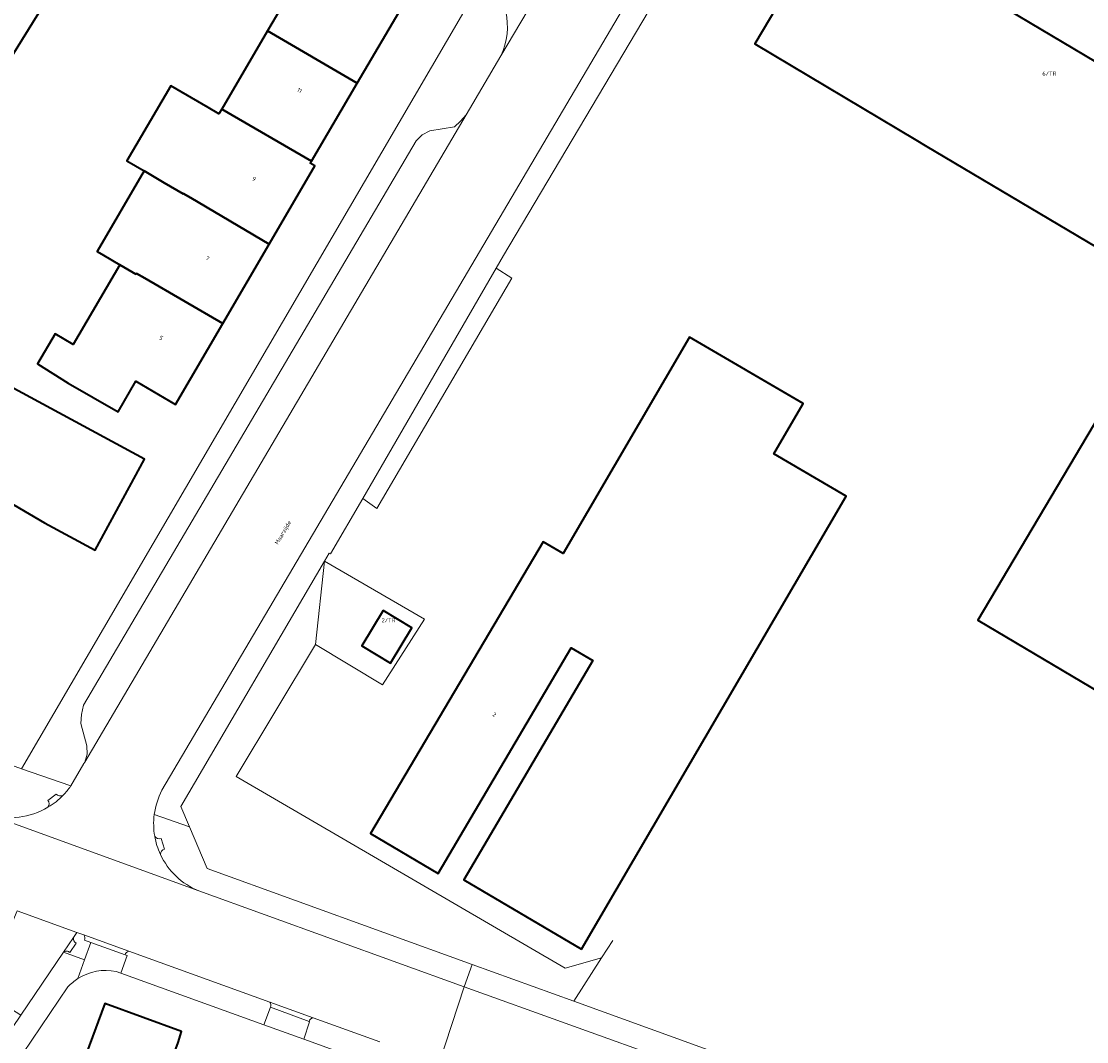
# Model space of a CAD drawing. Header units: metres. Extents: x 197700 to 204338, y 317132 to 325229.
# Tile 324 of 656: x 199656 to 199749, y 319636 to 319725. Entities that reach past the tile are written whole.
import ezdxf
from ezdxf.enums import TextEntityAlignment as Align

# ---------------------------------------------------------------- set-up
doc = ezdxf.new("R2010")
doc.units = ezdxf.units.M
for name, color, linetype, lineweight in [('B-WE-IE-TERREINAFSCHEIDING_KUNSTMATIG_HEKWERK-G', 20, 'IE-TERREINAFSCHEIDING-KUNSTMATIG', 18), ('B-WE-OG-BEBOUWING-GV', 7, 'Continuous', 35), ('B-WE-OG-BEBOUWING-T18', 10, 'Continuous', 18), ('B-WE-OG-TERREIN_ERF-GV', 7, 'Continuous', 18), ('B-WE-OG-TOPOGRAFIE-T18', 10, 'Continuous', 18), ('B-WE-VH-VERHARDING_ASFALT-GV', 252, 'Continuous', 18), ('B-WE-VH-VERHARDING_BETONSTRAATSTEEN-GV', 252, 'Continuous', 18), ('B-WE-VH-VERHARDING_GESLOTEN-GV', 252, 'Continuous', 18), ('B-WE-VH-VERHARDING_TEGEL-GV', 252, 'Continuous', 18)]:
    doc.layers.add(name, color=color, linetype=linetype, lineweight=lineweight)
doc.styles.add('NLCS-ISO-M200-T18', font='NLCS-ISO.ttf', dxfattribs={"height": 0.36})
doc.linetypes.add('IE-TERREINAFSCHEIDING-KUNSTMATIG', pattern='A,4,[82,NLCS.SHX,S=0.75,R=90,X=0,Y=0],4,-2', length=10)

msp = doc.modelspace()

# ---------------------------------------------------------------- linework, layer by layer
at = {"layer": 'B-WE-IE-TERREINAFSCHEIDING_KUNSTMATIG_HEKWERK-G'}
for points in [[(199707.88, 319645.264), (199706.905, 319643.735)], [(199706.905, 319643.735), (199704.502, 319639.968)]]:
    msp.add_lwpolyline(points, dxfattribs=at)
at = {"layer": 'B-WE-OG-BEBOUWING-GV'}
msp.add_lwpolyline([(199760.397, 319715.395), (199741.271, 319726.763), (199742.815, 319729.359), (199728.811, 319737.69), (199720.243, 319723.221), (199734.224, 319714.87), (199735.032, 319714.392), (199756.531, 319701.632), (199739.612, 319673.125), (199764.106, 319658.588)], dxfattribs=at)
for points in [[(199657.255, 319730.398), (199652.255, 319722.286), (199654.781, 319720.735), (199659.781, 319728.847), (199663.293, 319734.565), (199660.765, 319736.116)], [(199679.356, 319726.912), (199677.87, 319724.374), (199685.651, 319719.799), (199689.676, 319726.663), (199681.883, 319731.227)], [(199681.676, 319713.021), (199685.651, 319719.799), (199677.87, 319724.374), (199673.879, 319717.561)], [(199670.519, 319710.191), (199670.535, 319710.218), (199671.198, 319709.836), (199678.014, 319705.818), (199681.99, 319712.627), (199681.584, 319712.864), (199681.676, 319713.021), (199673.879, 319717.561), (199673.635, 319717.144), (199672.694, 319717.694), (199669.469, 319719.581), (199665.644, 319713.043), (199667.131, 319712.173), (199668.87, 319711.156)], [(199678.014, 319705.818), (199671.198, 319709.836), (199670.535, 319710.218), (199670.519, 319710.191), (199668.87, 319711.156), (199667.131, 319712.173), (199663.043, 319705.173), (199663.606, 319704.844), (199665.016, 319704.019), (199666.427, 319703.193), (199666.47, 319703.267), (199667.191, 319702.855), (199673.976, 319698.903)], [(199660.539, 319693.727), (199664.868, 319691.225), (199666.419, 319693.908), (199669.875, 319691.88), (199673.976, 319698.903), (199667.191, 319702.855), (199666.47, 319703.267), (199666.427, 319703.193), (199665.016, 319704.019), (199660.965, 319697.097), (199659.392, 319698.017), (199657.871, 319695.415)], [(199705.171, 319644.506), (199728.172, 319683.888), (199721.872, 319687.573), (199724.432, 319691.95), (199714.558, 319697.726), (199703.555, 319678.918), (199701.833, 319679.936), (199686.823, 319654.548), (199692.703, 319651.087), (199704.257, 319670.719), (199706.153, 319669.604), (199694.923, 319650.527)], [(199658.489, 319681.578), (199662.886, 319679.198), (199667.165, 319687.104), (199653.701, 319694.402), (199653.526, 319693.833), (199650.805, 319686.055)], [(199687.923, 319673.951), (199686.074, 319670.874), (199688.561, 319669.38), (199690.41, 319672.458)], [(199666.905, 319627.805), (199670.084, 319636.384), (199670.392, 319637.352), (199663.722, 319639.784), (199661.286, 319633.194), (199656.506, 319634.944), (199656.772, 319635.32), (199656.602, 319635.44), (199652.978, 319630.081), (199651.751, 319628.267), (199655.97, 319625.414), (199657.894, 319628.259), (199658.069, 319628.194), (199659.302, 319627.749), (199659.535, 319627.662), (199660.726, 319631.051), (199667.116, 319628.811), (199666.779, 319627.849)]]:
    msp.add_lwpolyline(points, close=True, dxfattribs=at)
at = {"layer": 'B-WE-OG-TERREIN_ERF-GV'}
for points in [[(199749.635, 319785.05), (199747.942, 319782.219), (199745.251, 319783.906), (199743.42, 319780.793), (199727.009, 319753.072), (199722.715, 319745.904), (199715.358, 319733.476), (199698.387, 319704.811), (199697.75, 319703.713), (199699.102, 319702.842), (199687.38, 319682.813), (199686.137, 319683.693), (199683.345, 319678.881), (199683.231, 319678.939), (199682.82, 319678.235), (199691.503, 319673.202), (199687.856, 319667.48), (199682.045, 319670.993), (199675.14, 319659.525), (199703.735, 319642.856), (199706.905, 319643.735), (199704.502, 319639.968), (199737.351, 319628.075)], [(199764.106, 319658.588), (199739.612, 319673.125), (199756.531, 319701.632), (199735.032, 319714.392), (199734.224, 319714.87), (199720.243, 319723.221), (199728.811, 319737.69), (199742.815, 319729.359), (199741.271, 319726.763), (199760.397, 319715.395)], [(199689.676, 319726.663), (199685.651, 319719.799), (199681.676, 319713.021), (199681.584, 319712.864), (199681.99, 319712.627), (199678.014, 319705.818), (199673.976, 319698.903), (199669.875, 319691.88), (199666.419, 319693.908), (199664.868, 319691.225), (199660.539, 319693.727), (199657.871, 319695.415), (199659.392, 319698.017), (199660.965, 319697.097), (199665.016, 319704.019), (199663.606, 319704.844), (199663.043, 319705.173), (199667.131, 319712.173), (199665.644, 319713.043), (199669.469, 319719.581), (199672.694, 319717.694), (199673.635, 319717.144), (199673.879, 319717.561), (199677.87, 319724.374), (199679.356, 319726.912)], [(199662.336, 319610.392), (199664.723, 319614.14), (199665.151, 319614.817), (199660.939, 319617.563), (199660.265, 319618.003), (199661.775, 319620.592), (199662.598, 319620.055), (199663.811, 319619.264), (199666.786, 319617.323), (199677.482, 319610.278), (199681.581, 319611.742), (199690.369, 319629.655), (199691.887, 319632.744), (199681.011, 319636.673), (199677.535, 319637.928), (199665.112, 319642.416), (199664.716, 319642.559)], [(199660.516, 319641.227), (199656.602, 319635.44)], [(199661.286, 319633.194), (199663.722, 319639.784), (199670.392, 319637.352), (199670.084, 319636.384)]]:
    msp.add_lwpolyline(points, dxfattribs=at)
for points in [[(199599.441, 319697.595), (199597.527, 319692.209), (199596.545, 319689.445), (199595.547, 319686.477), (199593.03, 319687.382), (199592.909, 319687.106), (199591.684, 319687.569), (199591.786, 319687.841), (199588.24, 319689.125), (199588.089, 319689.172), (199586.696, 319685.564), (199623.639, 319672.13), (199626.821, 319670.973), (199656.487, 319660.186), (199694.945, 319726.006), (199694.201, 319727.948), (199637.626, 319764.553), (199635.6, 319763.922), (199593.396, 319702.595), (199592.313, 319700.215), (199595.842, 319698.918), (199595.946, 319699.2), (199597.185, 319698.745), (199597.082, 319698.462)], [(199657.255, 319730.398), (199660.765, 319736.116), (199663.293, 319734.565), (199659.781, 319728.847), (199654.781, 319720.735), (199652.255, 319722.286)], [(199686.137, 319683.693), (199687.38, 319682.813), (199699.102, 319702.842), (199697.75, 319703.713)], [(199653.701, 319694.402), (199667.165, 319687.104), (199662.886, 319679.198), (199658.489, 319681.578), (199650.805, 319686.055), (199653.526, 319693.833), (199645.637, 319697.989), (199646.594, 319701.016), (199650.493, 319698.99), (199654.895, 319696.618)], [(199705.171, 319644.506), (199694.923, 319650.527), (199706.153, 319669.604), (199704.257, 319670.719), (199692.703, 319651.087), (199686.823, 319654.548), (199701.833, 319679.936), (199703.555, 319678.918), (199714.558, 319697.726), (199724.432, 319691.95), (199721.872, 319687.573), (199728.172, 319683.888)], [(199671.085, 319655.142), (199672.619, 319651.512), (199695.662, 319643.169), (199704.502, 319639.968), (199706.905, 319643.735), (199703.735, 319642.856), (199675.14, 319659.525), (199682.045, 319670.993), (199682.82, 319678.235), (199670.343, 319656.899)], [(199682.045, 319670.993), (199687.856, 319667.48), (199691.503, 319673.202), (199682.82, 319678.235)], [(199687.923, 319673.951), (199690.41, 319672.458), (199688.561, 319669.38), (199686.074, 319670.874)]]:
    msp.add_lwpolyline(points, close=True, dxfattribs=at)
for points in [[(199661.379, 319641.944, 0.062429), (199660.516, 319641.227)], [(199664.716, 319642.559, 0.195354), (199661.379, 319641.944)]]:
    msp.add_lwpolyline(points, format="xyb", dxfattribs=at)
at = {"layer": 'B-WE-VH-VERHARDING_ASFALT-GV'}
for points in [[(199668.691, 319658.322), (199713.558, 319734.463), (199707.395, 319737.786), (199698.144, 319722.18)], [(199698.144, 319722.18), (199707.395, 319737.786)], [(199698.144, 319722.18), (199695.123, 319717.05), (199661.977, 319660.767), (199661.9, 319660.635), (199660.765, 319658.708), (199660.738, 319658.662)], [(199653.614, 319656.207), (199671.897, 319649.566)], [(199692.792, 319634.585), (199694.959, 319641.226), (199671.897, 319649.566), (199653.614, 319656.207)], [(199656.096, 319647.833), (199661.297, 319645.955), (199661.89, 319645.741), (199665.803, 319644.328), (199678.06, 319639.904), (199681.831, 319638.542), (199687.624, 319636.451)]]:
    msp.add_lwpolyline(points, dxfattribs=at)
for points in [[(199696.522, 319729.313, -0.347324), (199698.144, 319722.18)], [(199660.738, 319658.662, -0.038793), (199660.108, 319657.898)], [(199660.108, 319657.898, -0.066689), (199658.777, 319656.84)], [(199668.018, 319656.202, -0.088879), (199668.691, 319658.322)], [(199658.777, 319656.84, -0.211582), (199653.614, 319656.207)], [(199668.057, 319654.324, -0.075048), (199668.018, 319656.202)], [(199668.55, 319652.746, -0.065601), (199668.057, 319654.324)], [(199671.897, 319649.566, -0.190162), (199668.55, 319652.746)]]:
    msp.add_lwpolyline(points, format="xyb", dxfattribs=at)
for points in [[(199695.123, 319717.05), (199694.651, 319716.504), (199694.114, 319716.024), (199691.981, 319715.655), (199691.322, 319715.305), (199690.779, 319714.796), (199661.872, 319665.711), (199661.685, 319664.921), (199661.628, 319664.113), (199662.158, 319662.177), (199662.196, 319661.455), (199661.977, 319660.767)], [(199741.014, 319617.176), (199799.61, 319596.022), (199803.404, 319594.652), (199805.744, 319601.184), (199799.63, 319603.505), (199799.44, 319603.573), (199794.954, 319605.193), (199765.28, 319615.902), (199765.192, 319615.934), (199740.9, 319624.712), (199694.959, 319641.226), (199692.792, 319634.585), (199697.596, 319632.851), (199734.8, 319619.419)]]:
    msp.add_lwpolyline(points, close=True, dxfattribs=at)
at = {"layer": 'B-WE-VH-VERHARDING_BETONSTRAATSTEEN-GV'}
for points in [[(199659.483, 319657.994), (199658.755, 319657.442)], [(199668.919, 319653.189), (199668.625, 319654.115)], [(199665.803, 319644.328), (199661.89, 319645.741)], [(199660.996, 319645.51), (199660.131, 319644.231)], [(199660.671, 319644.197), (199661.219, 319645.019)], [(199665.477, 319644.02), (199662.501, 319645.079), (199661.959, 319643.564), (199661.379, 319641.944)], [(199661.941, 319645.28), (199662.501, 319645.079), (199665.477, 319644.02)], [(199664.716, 319642.559), (199665.112, 319642.416), (199665.651, 319643.954), (199665.477, 319644.02)], [(199681.831, 319638.542), (199678.06, 319639.904)], [(199678.111, 319639.444), (199681.472, 319638.213)]]:
    msp.add_lwpolyline(points, dxfattribs=at)
for points in [[(199658.777, 319656.84, 0.066689), (199660.108, 319657.898)], [(199660.108, 319657.898, -0.393412), (199659.483, 319657.994)], [(199658.755, 319657.442, -0.365571), (199658.777, 319656.84)], [(199668.057, 319654.324, 0.065601), (199668.55, 319652.746)], [(199668.625, 319654.115, -0.323392), (199668.057, 319654.324)], [(199668.55, 319652.746, -0.328011), (199668.919, 319653.189)], [(199661.89, 319645.741, -0.263344), (199661.941, 319645.28)], [(199661.219, 319645.019, -0.31094), (199660.996, 319645.51)], [(199660.131, 319644.231, -0.429335), (199660.671, 319644.197)], [(199665.477, 319644.02, -0.252027), (199665.803, 319644.328)], [(199661.379, 319641.944, -0.195354), (199664.716, 319642.559)], [(199678.06, 319639.904, -0.262244), (199678.111, 319639.444)], [(199681.472, 319638.213, -0.258261), (199681.831, 319638.542)]]:
    msp.add_lwpolyline(points, format="xyb", dxfattribs=at)
msp.add_lwpolyline([(199677.535, 319637.928), (199681.011, 319636.673), (199681.527, 319638.193), (199681.472, 319638.213), (199678.111, 319639.444)], close=True, dxfattribs=at)
at = {"layer": 'B-WE-VH-VERHARDING_GESLOTEN-GV'}
msp.add_lwpolyline([(199655.173, 319645.572), (199653.221, 319640.788), (199656.433, 319638.768), (199660.131, 319644.231), (199660.996, 319645.51), (199661.297, 319645.955), (199656.096, 319647.833), (199655.871, 319647.281), (199655.31, 319645.908)], close=True, dxfattribs=at)
at = {"layer": 'B-WE-VH-VERHARDING_TEGEL-GV'}
for points in [[(199715.358, 319733.476), (199713.558, 319734.463), (199668.691, 319658.322)], [(199668.018, 319656.202), (199671.085, 319655.142), (199670.343, 319656.899), (199682.82, 319678.235), (199683.231, 319678.939), (199683.345, 319678.881), (199686.137, 319683.693), (199697.75, 319703.713), (199698.387, 319704.811), (199715.358, 319733.476)], [(199696.522, 319729.313), (199694.945, 319726.006), (199656.487, 319660.186)], [(199656.487, 319660.186), (199660.765, 319658.708), (199661.9, 319660.635), (199661.977, 319660.767), (199662.196, 319661.455), (199662.158, 319662.177), (199661.628, 319664.113), (199661.685, 319664.921), (199661.872, 319665.711), (199690.779, 319714.796), (199691.322, 319715.305), (199691.981, 319715.655), (199694.114, 319716.024), (199694.651, 319716.504), (199695.123, 319717.05), (199698.144, 319722.18)], [(199660.765, 319658.708), (199656.487, 319660.186), (199626.821, 319670.973), (199626.225, 319669.385)], [(199660.738, 319658.662), (199660.765, 319658.708)], [(199658.755, 319657.442), (199659.483, 319657.994)], [(199695.662, 319643.169), (199672.619, 319651.512), (199671.085, 319655.142), (199668.018, 319656.202)], [(199668.625, 319654.115), (199668.919, 319653.189)], [(199671.897, 319649.566), (199694.959, 319641.226), (199695.662, 319643.169)], [(199661.297, 319645.955), (199660.996, 319645.51)], [(199661.89, 319645.741), (199661.297, 319645.955)], [(199660.131, 319644.231), (199661.959, 319643.564), (199662.501, 319645.079), (199661.941, 319645.28)], [(199661.219, 319645.019), (199660.671, 319644.197)], [(199660.131, 319644.231), (199656.433, 319638.768), (199637.247, 319610.421), (199634.76, 319606.604), (199632.305, 319602.769), (199630.353, 319599.653), (199630.5, 319599.514), (199627.906, 319595.273), (199627.723, 319595.379), (199627.038, 319594.215)], [(199661.379, 319641.944), (199661.959, 319643.564), (199660.131, 319644.231)], [(199665.477, 319644.02), (199665.651, 319643.954), (199665.112, 319642.416), (199677.535, 319637.928), (199678.111, 319639.444)], [(199678.06, 319639.904), (199665.803, 319644.328)], [(199794.069, 319607.553), (199795.248, 319610.909), (199792.442, 319611.977), (199791.242, 319608.584), (199770.026, 319616.315), (199766.737, 319617.513), (199765.456, 319617.98), (199741.978, 319626.391), (199737.351, 319628.075), (199704.502, 319639.968), (199695.662, 319643.169), (199694.959, 319641.226), (199740.9, 319624.712)], [(199627.301, 319593.611), (199628.664, 319592.849), (199631.468, 319597.533), (199634.822, 319602.878), (199634.656, 319602.991), (199651.751, 319628.267), (199652.978, 319630.081), (199656.602, 319635.44), (199660.516, 319641.227)], [(199681.472, 319638.213), (199681.527, 319638.193), (199681.011, 319636.673), (199691.887, 319632.744)], [(199687.624, 319636.451), (199681.831, 319638.542)]]:
    msp.add_lwpolyline(points, dxfattribs=at)
for points in [[(199698.144, 319722.18, 0.347324), (199696.522, 319729.313)], [(199660.108, 319657.898, 0.038793), (199660.738, 319658.662)], [(199659.483, 319657.994, 0.393412), (199660.108, 319657.898)], [(199668.691, 319658.322, 0.088879), (199668.018, 319656.202)], [(199653.614, 319656.207, 0.211582), (199658.777, 319656.84)], [(199658.777, 319656.84, 0.365571), (199658.755, 319657.442)], [(199668.018, 319656.202, 0.075048), (199668.057, 319654.324)], [(199668.057, 319654.324, 0.323392), (199668.625, 319654.115)], [(199668.919, 319653.189, 0.328011), (199668.55, 319652.746)], [(199668.55, 319652.746, 0.190162), (199671.897, 319649.566)], [(199661.941, 319645.28, 0.263344), (199661.89, 319645.741)], [(199660.996, 319645.51, 0.31094), (199661.219, 319645.019)], [(199660.671, 319644.197, 0.429335), (199660.131, 319644.231)], [(199665.803, 319644.328, 0.252027), (199665.477, 319644.02)], [(199660.516, 319641.227, -0.062429), (199661.379, 319641.944)], [(199678.111, 319639.444, 0.262244), (199678.06, 319639.904)], [(199681.831, 319638.542, 0.258261), (199681.472, 319638.213)]]:
    msp.add_lwpolyline(points, format="xyb", dxfattribs=at)

# ---------------------------------------------------------------- texts
at = {"layer": 'B-WE-OG-BEBOUWING-T18', "style": 'NLCS-ISO-M200-T18'}
for s, p in [('6/TR', (199745.838, 319720.642)), ('2/TR', (199688.386, 319673.102))]:
    msp.add_text(s, height=0.36, dxfattribs=at).set_placement(p, align=Align.MIDDLE)
for s, rotation, p in [('11', 329.7, (199680.654, 319719.185)), ('9', 329.8, (199676.694, 319711.489)), ('7', 329.8, (199672.656, 319704.574)), ('5', 329.8, (199668.617, 319697.658)), ('2', 329.5, (199697.592, 319664.903))]:
    msp.add_text(s, height=0.36, rotation=rotation, dxfattribs=at).set_placement(p, align=Align.MIDDLE)
at = {"layer": 'B-WE-OG-TOPOGRAFIE-T18', "style": 'NLCS-ISO-M200-T18'}
msp.add_text('Maarzijde', height=0.36, rotation=59.5, dxfattribs=at).set_placement((199679.25, 319680.706), align=Align.MIDDLE)

doc.saveas('drawing.dxf')
